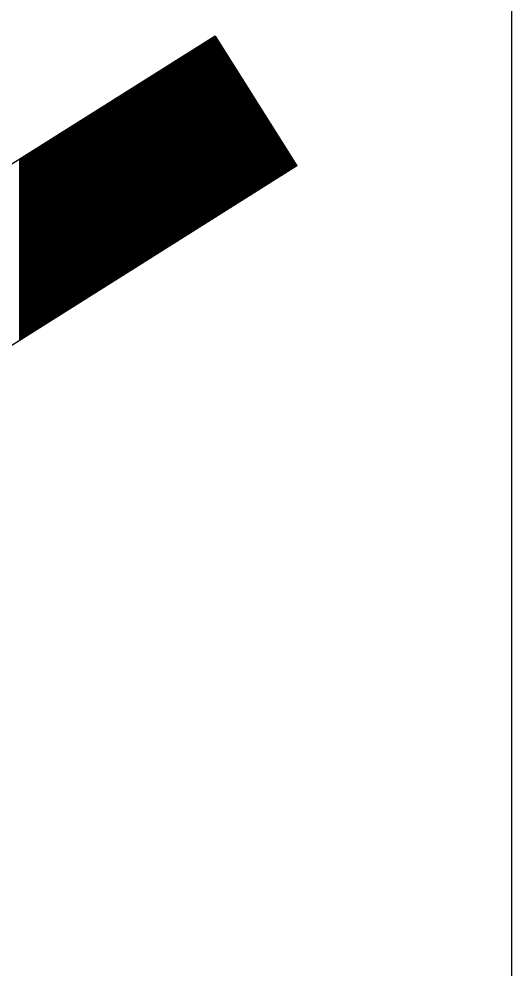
# Model space of a CAD drawing. Extents: x 1398460 to 1408037, y 380768 to 383968.
# Drawn here: x 1402703.86 to 1402711.9, y 381232.96 to 381248.44 of the extents above; entities that cross this region are included whole.
import ezdxf

# ---------------------------------------------------------------- set-up
doc = ezdxf.new("R2010")
doc.units = 0
doc.layers.add('Default', color=7, linetype='Continuous')

msp = doc.modelspace()

# ---------------------------------------------------------------- linework, layer by layer
at = {"layer": 'Default'}
for p, q in [((1402707.061, 381248.163), (1402683.322, 381233.201)), ((1402707.05, 381248.156), (1402707.05, 381245.201)), ((1402707.06, 381248.162), (1402707.06, 381245.207)), ((1402707.061, 381248.163), (1402708.394, 381246.048)), ((1402706.8, 381247.998), (1402706.8, 381245.043)), ((1402706.81, 381248.004), (1402706.81, 381245.049)), ((1402706.82, 381248.011), (1402706.82, 381245.056)), ((1402706.83, 381248.017), (1402706.83, 381245.062)), ((1402706.84, 381248.023), (1402706.84, 381245.068)), ((1402706.85, 381248.03), (1402706.85, 381245.074)), ((1402706.86, 381248.036), (1402706.86, 381245.081)), ((1402706.87, 381248.042), (1402706.87, 381245.087)), ((1402706.88, 381248.048), (1402706.88, 381245.093)), ((1402706.89, 381248.055), (1402706.89, 381245.1)), ((1402706.9, 381248.061), (1402706.9, 381245.106)), ((1402706.91, 381248.067), (1402706.91, 381245.112)), ((1402706.92, 381248.074), (1402706.92, 381245.119)), ((1402706.93, 381248.08), (1402706.93, 381245.125)), ((1402706.94, 381248.086), (1402706.94, 381245.131)), ((1402706.95, 381248.093), (1402706.95, 381245.137)), ((1402706.96, 381248.099), (1402706.96, 381245.144)), ((1402706.97, 381248.105), (1402706.97, 381245.15)), ((1402706.98, 381248.111), (1402706.98, 381245.156)), ((1402706.99, 381248.118), (1402706.99, 381245.163)), ((1402707, 381248.124), (1402707, 381245.169)), ((1402707.01, 381248.13), (1402707.01, 381245.175)), ((1402707.02, 381248.137), (1402707.02, 381245.182)), ((1402707.03, 381248.143), (1402707.03, 381245.188)), ((1402707.04, 381248.149), (1402707.04, 381245.194)), ((1402707.07, 381248.149), (1402707.07, 381245.213)), ((1402707.08, 381248.133), (1402707.08, 381245.219)), ((1402707.09, 381248.117), (1402707.09, 381245.226)), ((1402707.1, 381248.101), (1402707.1, 381245.232)), ((1402707.11, 381248.085), (1402707.11, 381245.238)), ((1402707.12, 381248.069), (1402707.12, 381245.245)), ((1402707.13, 381248.053), (1402707.13, 381245.251)), ((1402707.14, 381248.038), (1402707.14, 381245.257)), ((1402707.15, 381248.022), (1402707.15, 381245.264)), ((1402707.16, 381248.006), (1402707.16, 381245.27)), ((1402706.55, 381247.84), (1402706.55, 381244.885)), ((1402706.56, 381247.847), (1402706.56, 381244.892)), ((1402706.57, 381247.853), (1402706.57, 381244.898)), ((1402706.58, 381247.859), (1402706.58, 381244.904)), ((1402706.59, 381247.866), (1402706.59, 381244.911)), ((1402706.6, 381247.872), (1402706.6, 381244.917)), ((1402706.61, 381247.878), (1402706.61, 381244.923)), ((1402706.62, 381247.885), (1402706.62, 381244.93)), ((1402706.63, 381247.891), (1402706.63, 381244.936)), ((1402706.64, 381247.897), (1402706.64, 381244.942)), ((1402706.65, 381247.903), (1402706.65, 381244.948)), ((1402706.66, 381247.91), (1402706.66, 381244.955)), ((1402706.67, 381247.916), (1402706.67, 381244.961)), ((1402706.68, 381247.922), (1402706.68, 381244.967)), ((1402706.69, 381247.929), (1402706.69, 381244.974)), ((1402706.7, 381247.935), (1402706.7, 381244.98)), ((1402706.71, 381247.941), (1402706.71, 381244.986)), ((1402706.72, 381247.948), (1402706.72, 381244.993)), ((1402706.73, 381247.954), (1402706.73, 381244.999)), ((1402706.74, 381247.96), (1402706.74, 381245.005)), ((1402706.75, 381247.967), (1402706.75, 381245.011)), ((1402706.76, 381247.973), (1402706.76, 381245.018)), ((1402706.77, 381247.979), (1402706.77, 381245.024)), ((1402706.78, 381247.985), (1402706.78, 381245.03)), ((1402706.79, 381247.992), (1402706.79, 381245.037)), ((1402707.17, 381247.99), (1402707.17, 381245.276)), ((1402707.18, 381247.974), (1402707.18, 381245.282)), ((1402707.19, 381247.958), (1402707.19, 381245.289)), ((1402707.2, 381247.942), (1402707.2, 381245.295)), ((1402707.21, 381247.926), (1402707.21, 381245.301)), ((1402707.22, 381247.911), (1402707.22, 381245.308)), ((1402707.23, 381247.895), (1402707.23, 381245.314)), ((1402707.24, 381247.879), (1402707.24, 381245.32)), ((1402707.25, 381247.863), (1402707.25, 381245.327)), ((1402707.26, 381247.847), (1402707.26, 381245.333)), ((1402706.31, 381247.689), (1402706.31, 381244.734)), ((1402706.32, 381247.696), (1402706.32, 381244.74)), ((1402706.33, 381247.702), (1402706.33, 381244.747)), ((1402706.34, 381247.708), (1402706.34, 381244.753)), ((1402706.35, 381247.714), (1402706.35, 381244.759)), ((1402706.36, 381247.721), (1402706.36, 381244.766)), ((1402706.37, 381247.727), (1402706.37, 381244.772)), ((1402706.38, 381247.733), (1402706.38, 381244.778)), ((1402706.39, 381247.74), (1402706.39, 381244.785)), ((1402706.4, 381247.746), (1402706.4, 381244.791)), ((1402706.41, 381247.752), (1402706.41, 381244.797)), ((1402706.42, 381247.759), (1402706.42, 381244.803)), ((1402706.43, 381247.765), (1402706.43, 381244.81)), ((1402706.44, 381247.771), (1402706.44, 381244.816)), ((1402706.45, 381247.777), (1402706.45, 381244.822)), ((1402706.46, 381247.784), (1402706.46, 381244.829)), ((1402706.47, 381247.79), (1402706.47, 381244.835)), ((1402706.48, 381247.796), (1402706.48, 381244.841)), ((1402706.49, 381247.803), (1402706.49, 381244.848)), ((1402706.5, 381247.809), (1402706.5, 381244.854)), ((1402706.51, 381247.815), (1402706.51, 381244.86)), ((1402706.52, 381247.822), (1402706.52, 381244.866)), ((1402706.53, 381247.828), (1402706.53, 381244.873)), ((1402706.54, 381247.834), (1402706.54, 381244.879)), ((1402707.27, 381247.831), (1402707.27, 381245.339)), ((1402707.28, 381247.815), (1402707.28, 381245.345)), ((1402707.29, 381247.8), (1402707.29, 381245.352)), ((1402707.3, 381247.784), (1402707.3, 381245.358)), ((1402707.31, 381247.768), (1402707.31, 381245.364)), ((1402707.32, 381247.752), (1402707.32, 381245.371)), ((1402707.33, 381247.736), (1402707.33, 381245.377)), ((1402707.34, 381247.72), (1402707.34, 381245.383)), ((1402707.35, 381247.704), (1402707.35, 381245.39)), ((1402707.36, 381247.688), (1402707.36, 381245.396)), ((1402706.06, 381247.532), (1402706.06, 381244.577)), ((1402706.07, 381247.538), (1402706.07, 381244.583)), ((1402706.08, 381247.544), (1402706.08, 381244.589)), ((1402706.09, 381247.551), (1402706.09, 381244.595)), ((1402706.1, 381247.557), (1402706.1, 381244.602)), ((1402706.11, 381247.563), (1402706.11, 381244.608)), ((1402706.12, 381247.569), (1402706.12, 381244.614)), ((1402706.13, 381247.576), (1402706.13, 381244.621)), ((1402706.14, 381247.582), (1402706.14, 381244.627)), ((1402706.15, 381247.588), (1402706.15, 381244.633)), ((1402706.16, 381247.595), (1402706.16, 381244.64)), ((1402706.17, 381247.601), (1402706.17, 381244.646)), ((1402706.18, 381247.607), (1402706.18, 381244.652)), ((1402706.19, 381247.614), (1402706.19, 381244.659)), ((1402706.2, 381247.62), (1402706.2, 381244.665)), ((1402706.21, 381247.626), (1402706.21, 381244.671)), ((1402706.22, 381247.632), (1402706.22, 381244.677)), ((1402706.23, 381247.639), (1402706.23, 381244.684)), ((1402706.24, 381247.645), (1402706.24, 381244.69)), ((1402706.25, 381247.651), (1402706.25, 381244.696)), ((1402706.26, 381247.658), (1402706.26, 381244.703)), ((1402706.27, 381247.664), (1402706.27, 381244.709)), ((1402706.28, 381247.67), (1402706.28, 381244.715)), ((1402706.29, 381247.677), (1402706.29, 381244.722)), ((1402706.3, 381247.683), (1402706.3, 381244.728)), ((1402707.37, 381247.673), (1402707.37, 381245.402)), ((1402707.38, 381247.657), (1402707.38, 381245.408)), ((1402707.39, 381247.641), (1402707.39, 381245.415)), ((1402707.4, 381247.625), (1402707.4, 381245.421)), ((1402707.41, 381247.609), (1402707.41, 381245.427)), ((1402707.42, 381247.593), (1402707.42, 381245.434)), ((1402707.43, 381247.577), (1402707.43, 381245.44)), ((1402707.44, 381247.561), (1402707.44, 381245.446)), ((1402707.45, 381247.546), (1402707.45, 381245.453)), ((1402705.82, 381247.38), (1402705.82, 381244.425)), ((1402705.83, 381247.387), (1402705.83, 381244.432)), ((1402705.84, 381247.393), (1402705.84, 381244.438)), ((1402705.85, 381247.399), (1402705.85, 381244.444)), ((1402705.86, 381247.406), (1402705.86, 381244.451)), ((1402705.87, 381247.412), (1402705.87, 381244.457)), ((1402705.88, 381247.418), (1402705.88, 381244.463)), ((1402705.89, 381247.425), (1402705.89, 381244.469)), ((1402705.9, 381247.431), (1402705.9, 381244.476)), ((1402705.91, 381247.437), (1402705.91, 381244.482)), ((1402705.92, 381247.443), (1402705.92, 381244.488)), ((1402705.93, 381247.45), (1402705.93, 381244.495)), ((1402705.94, 381247.456), (1402705.94, 381244.501)), ((1402705.95, 381247.462), (1402705.95, 381244.507)), ((1402705.96, 381247.469), (1402705.96, 381244.514)), ((1402705.97, 381247.475), (1402705.97, 381244.52)), ((1402705.98, 381247.481), (1402705.98, 381244.526)), ((1402705.99, 381247.488), (1402705.99, 381244.532)), ((1402706, 381247.494), (1402706, 381244.539)), ((1402706.01, 381247.5), (1402706.01, 381244.545)), ((1402706.02, 381247.506), (1402706.02, 381244.551)), ((1402706.03, 381247.513), (1402706.03, 381244.558)), ((1402706.04, 381247.519), (1402706.04, 381244.564)), ((1402706.05, 381247.525), (1402706.05, 381244.57)), ((1402707.46, 381247.53), (1402707.46, 381245.459)), ((1402707.47, 381247.514), (1402707.47, 381245.465)), ((1402707.48, 381247.498), (1402707.48, 381245.472)), ((1402707.49, 381247.482), (1402707.49, 381245.478)), ((1402707.5, 381247.466), (1402707.5, 381245.484)), ((1402707.51, 381247.45), (1402707.51, 381245.49)), ((1402707.52, 381247.435), (1402707.52, 381245.497)), ((1402707.53, 381247.419), (1402707.53, 381245.503)), ((1402707.54, 381247.403), (1402707.54, 381245.509)), ((1402707.55, 381247.387), (1402707.55, 381245.516)), ((1402705.57, 381247.223), (1402705.57, 381244.268)), ((1402705.58, 381247.229), (1402705.58, 381244.274)), ((1402705.59, 381247.235), (1402705.59, 381244.28)), ((1402705.6, 381247.242), (1402705.6, 381244.287)), ((1402705.61, 381247.248), (1402705.61, 381244.293)), ((1402705.62, 381247.254), (1402705.62, 381244.299)), ((1402705.63, 381247.261), (1402705.63, 381244.306)), ((1402705.64, 381247.267), (1402705.64, 381244.312)), ((1402705.65, 381247.273), (1402705.65, 381244.318)), ((1402705.66, 381247.28), (1402705.66, 381244.324)), ((1402705.67, 381247.286), (1402705.67, 381244.331)), ((1402705.68, 381247.292), (1402705.68, 381244.337)), ((1402705.69, 381247.298), (1402705.69, 381244.343)), ((1402705.7, 381247.305), (1402705.7, 381244.35)), ((1402705.71, 381247.311), (1402705.71, 381244.356)), ((1402705.72, 381247.317), (1402705.72, 381244.362)), ((1402705.73, 381247.324), (1402705.73, 381244.369)), ((1402705.74, 381247.33), (1402705.74, 381244.375)), ((1402705.75, 381247.336), (1402705.75, 381244.381)), ((1402705.76, 381247.343), (1402705.76, 381244.387)), ((1402705.77, 381247.349), (1402705.77, 381244.394)), ((1402705.78, 381247.355), (1402705.78, 381244.4)), ((1402705.79, 381247.361), (1402705.79, 381244.406)), ((1402705.8, 381247.368), (1402705.8, 381244.413)), ((1402705.81, 381247.374), (1402705.81, 381244.419)), ((1402707.56, 381247.371), (1402707.56, 381245.522)), ((1402707.57, 381247.355), (1402707.57, 381245.528)), ((1402707.58, 381247.339), (1402707.58, 381245.535)), ((1402707.59, 381247.323), (1402707.59, 381245.541)), ((1402707.6, 381247.308), (1402707.6, 381245.547)), ((1402707.61, 381247.292), (1402707.61, 381245.553)), ((1402707.62, 381247.276), (1402707.62, 381245.56)), ((1402707.63, 381247.26), (1402707.63, 381245.566)), ((1402707.64, 381247.244), (1402707.64, 381245.572)), ((1402707.65, 381247.228), (1402707.65, 381245.579)), ((1402705.33, 381247.072), (1402705.33, 381244.116)), ((1402705.34, 381247.078), (1402705.34, 381244.123)), ((1402705.35, 381247.084), (1402705.35, 381244.129)), ((1402705.36, 381247.09), (1402705.36, 381244.135)), ((1402705.37, 381247.097), (1402705.37, 381244.142)), ((1402705.38, 381247.103), (1402705.38, 381244.148)), ((1402705.39, 381247.109), (1402705.39, 381244.154)), ((1402705.4, 381247.116), (1402705.4, 381244.161)), ((1402705.41, 381247.122), (1402705.41, 381244.167)), ((1402705.42, 381247.128), (1402705.42, 381244.173)), ((1402705.43, 381247.135), (1402705.43, 381244.18)), ((1402705.44, 381247.141), (1402705.44, 381244.186)), ((1402705.45, 381247.147), (1402705.45, 381244.192)), ((1402705.46, 381247.154), (1402705.46, 381244.198)), ((1402705.47, 381247.16), (1402705.47, 381244.205)), ((1402705.48, 381247.166), (1402705.48, 381244.211)), ((1402705.49, 381247.172), (1402705.49, 381244.217)), ((1402705.5, 381247.179), (1402705.5, 381244.224)), ((1402705.51, 381247.185), (1402705.51, 381244.23)), ((1402705.52, 381247.191), (1402705.52, 381244.236)), ((1402705.53, 381247.198), (1402705.53, 381244.243)), ((1402705.54, 381247.204), (1402705.54, 381244.249)), ((1402705.55, 381247.21), (1402705.55, 381244.255)), ((1402705.56, 381247.217), (1402705.56, 381244.261)), ((1402707.66, 381247.212), (1402707.66, 381245.585)), ((1402707.67, 381247.197), (1402707.67, 381245.591)), ((1402707.68, 381247.181), (1402707.68, 381245.598)), ((1402707.69, 381247.165), (1402707.69, 381245.604)), ((1402707.7, 381247.149), (1402707.7, 381245.61)), ((1402707.71, 381247.133), (1402707.71, 381245.616)), ((1402707.72, 381247.117), (1402707.72, 381245.623)), ((1402707.73, 381247.101), (1402707.73, 381245.629)), ((1402707.74, 381247.085), (1402707.74, 381245.635)), ((1402707.75, 381247.07), (1402707.75, 381245.642)), ((1402705.08, 381246.914), (1402705.08, 381243.959)), ((1402705.09, 381246.92), (1402705.09, 381243.965)), ((1402705.1, 381246.927), (1402705.1, 381243.972)), ((1402705.11, 381246.933), (1402705.11, 381243.978)), ((1402705.12, 381246.939), (1402705.12, 381243.984)), ((1402705.13, 381246.946), (1402705.13, 381243.99)), ((1402705.14, 381246.952), (1402705.14, 381243.997)), ((1402705.15, 381246.958), (1402705.15, 381244.003)), ((1402705.16, 381246.964), (1402705.16, 381244.009)), ((1402705.17, 381246.971), (1402705.17, 381244.016)), ((1402705.18, 381246.977), (1402705.18, 381244.022)), ((1402705.19, 381246.983), (1402705.19, 381244.028)), ((1402705.2, 381246.99), (1402705.2, 381244.035)), ((1402705.21, 381246.996), (1402705.21, 381244.041)), ((1402705.22, 381247.002), (1402705.22, 381244.047)), ((1402705.23, 381247.009), (1402705.23, 381244.053)), ((1402705.24, 381247.015), (1402705.24, 381244.06)), ((1402705.25, 381247.021), (1402705.25, 381244.066)), ((1402705.26, 381247.027), (1402705.26, 381244.072)), ((1402705.27, 381247.034), (1402705.27, 381244.079)), ((1402705.28, 381247.04), (1402705.28, 381244.085)), ((1402705.29, 381247.046), (1402705.29, 381244.091)), ((1402705.3, 381247.053), (1402705.3, 381244.098)), ((1402705.31, 381247.059), (1402705.31, 381244.104)), ((1402705.32, 381247.065), (1402705.32, 381244.11)), ((1402707.76, 381247.054), (1402707.76, 381245.648)), ((1402707.77, 381247.038), (1402707.77, 381245.654)), ((1402707.78, 381247.022), (1402707.78, 381245.661)), ((1402707.79, 381247.006), (1402707.79, 381245.667)), ((1402707.8, 381246.99), (1402707.8, 381245.673)), ((1402707.81, 381246.974), (1402707.81, 381245.679)), ((1402707.82, 381246.959), (1402707.82, 381245.686)), ((1402707.83, 381246.943), (1402707.83, 381245.692)), ((1402707.84, 381246.927), (1402707.84, 381245.698)), ((1402704.84, 381246.763), (1402704.84, 381243.808)), ((1402704.85, 381246.769), (1402704.85, 381243.814)), ((1402704.86, 381246.775), (1402704.86, 381243.82)), ((1402704.87, 381246.782), (1402704.87, 381243.827)), ((1402704.88, 381246.788), (1402704.88, 381243.833)), ((1402704.89, 381246.794), (1402704.89, 381243.839)), ((1402704.9, 381246.801), (1402704.9, 381243.845)), ((1402704.91, 381246.807), (1402704.91, 381243.852)), ((1402704.92, 381246.813), (1402704.92, 381243.858)), ((1402704.93, 381246.819), (1402704.93, 381243.864)), ((1402704.94, 381246.826), (1402704.94, 381243.871)), ((1402704.95, 381246.832), (1402704.95, 381243.877)), ((1402704.96, 381246.838), (1402704.96, 381243.883)), ((1402704.97, 381246.845), (1402704.97, 381243.89)), ((1402704.98, 381246.851), (1402704.98, 381243.896)), ((1402704.99, 381246.857), (1402704.99, 381243.902)), ((1402705, 381246.864), (1402705, 381243.909)), ((1402705.01, 381246.87), (1402705.01, 381243.915)), ((1402705.02, 381246.876), (1402705.02, 381243.921)), ((1402705.03, 381246.883), (1402705.03, 381243.927)), ((1402705.04, 381246.889), (1402705.04, 381243.934)), ((1402705.05, 381246.895), (1402705.05, 381243.94)), ((1402705.06, 381246.901), (1402705.06, 381243.946)), ((1402705.07, 381246.908), (1402705.07, 381243.953)), ((1402707.85, 381246.911), (1402707.85, 381245.705)), ((1402707.86, 381246.895), (1402707.86, 381245.711)), ((1402707.87, 381246.879), (1402707.87, 381245.717)), ((1402707.88, 381246.863), (1402707.88, 381245.724)), ((1402707.89, 381246.847), (1402707.89, 381245.73)), ((1402707.9, 381246.832), (1402707.9, 381245.736)), ((1402707.91, 381246.816), (1402707.91, 381245.743)), ((1402707.92, 381246.8), (1402707.92, 381245.749)), ((1402707.93, 381246.784), (1402707.93, 381245.755)), ((1402707.94, 381246.768), (1402707.94, 381245.761)), ((1402704.59, 381246.605), (1402704.59, 381243.65)), ((1402704.6, 381246.612), (1402704.6, 381243.656)), ((1402704.61, 381246.618), (1402704.61, 381243.663)), ((1402704.62, 381246.624), (1402704.62, 381243.669)), ((1402704.63, 381246.63), (1402704.63, 381243.675)), ((1402704.64, 381246.637), (1402704.64, 381243.682)), ((1402704.65, 381246.643), (1402704.65, 381243.688)), ((1402704.66, 381246.649), (1402704.66, 381243.694)), ((1402704.67, 381246.656), (1402704.67, 381243.701)), ((1402704.68, 381246.662), (1402704.68, 381243.707)), ((1402704.69, 381246.668), (1402704.69, 381243.713)), ((1402704.7, 381246.675), (1402704.7, 381243.719)), ((1402704.71, 381246.681), (1402704.71, 381243.726)), ((1402704.72, 381246.687), (1402704.72, 381243.732)), ((1402704.73, 381246.693), (1402704.73, 381243.738)), ((1402704.74, 381246.7), (1402704.74, 381243.745)), ((1402704.75, 381246.706), (1402704.75, 381243.751)), ((1402704.76, 381246.712), (1402704.76, 381243.757)), ((1402704.77, 381246.719), (1402704.77, 381243.764)), ((1402704.78, 381246.725), (1402704.78, 381243.77)), ((1402704.79, 381246.731), (1402704.79, 381243.776)), ((1402704.8, 381246.738), (1402704.8, 381243.782)), ((1402704.81, 381246.744), (1402704.81, 381243.789)), ((1402704.82, 381246.75), (1402704.82, 381243.795)), ((1402704.83, 381246.756), (1402704.83, 381243.801)), ((1402707.95, 381246.752), (1402707.95, 381245.768)), ((1402707.96, 381246.736), (1402707.96, 381245.774)), ((1402707.97, 381246.721), (1402707.97, 381245.78)), ((1402707.98, 381246.705), (1402707.98, 381245.787)), ((1402707.99, 381246.689), (1402707.99, 381245.793)), ((1402708, 381246.673), (1402708, 381245.799)), ((1402708.01, 381246.657), (1402708.01, 381245.806)), ((1402708.02, 381246.641), (1402708.02, 381245.812)), ((1402708.03, 381246.625), (1402708.03, 381245.818)), ((1402708.04, 381246.609), (1402708.04, 381245.824)), ((1402704.34, 381246.448), (1402704.34, 381243.493)), ((1402704.35, 381246.454), (1402704.35, 381243.499)), ((1402704.36, 381246.46), (1402704.36, 381243.505)), ((1402704.37, 381246.467), (1402704.37, 381243.511)), ((1402704.38, 381246.473), (1402704.38, 381243.518)), ((1402704.39, 381246.479), (1402704.39, 381243.524)), ((1402704.4, 381246.485), (1402704.4, 381243.53)), ((1402704.41, 381246.492), (1402704.41, 381243.537)), ((1402704.42, 381246.498), (1402704.42, 381243.543)), ((1402704.43, 381246.504), (1402704.43, 381243.549)), ((1402704.44, 381246.511), (1402704.44, 381243.556)), ((1402704.45, 381246.517), (1402704.45, 381243.562)), ((1402704.46, 381246.523), (1402704.46, 381243.568)), ((1402704.47, 381246.53), (1402704.47, 381243.574)), ((1402704.48, 381246.536), (1402704.48, 381243.581)), ((1402704.49, 381246.542), (1402704.49, 381243.587)), ((1402704.5, 381246.548), (1402704.5, 381243.593)), ((1402704.51, 381246.555), (1402704.51, 381243.6)), ((1402704.52, 381246.561), (1402704.52, 381243.606)), ((1402704.53, 381246.567), (1402704.53, 381243.612)), ((1402704.54, 381246.574), (1402704.54, 381243.619)), ((1402704.55, 381246.58), (1402704.55, 381243.625)), ((1402704.56, 381246.586), (1402704.56, 381243.631)), ((1402704.57, 381246.593), (1402704.57, 381243.638)), ((1402704.58, 381246.599), (1402704.58, 381243.644)), ((1402708.05, 381246.594), (1402708.05, 381245.831)), ((1402708.06, 381246.578), (1402708.06, 381245.837)), ((1402708.07, 381246.562), (1402708.07, 381245.843)), ((1402708.08, 381246.546), (1402708.08, 381245.85)), ((1402708.09, 381246.53), (1402708.09, 381245.856)), ((1402708.1, 381246.514), (1402708.1, 381245.862)), ((1402708.11, 381246.498), (1402708.11, 381245.869)), ((1402708.12, 381246.483), (1402708.12, 381245.875)), ((1402708.13, 381246.467), (1402708.13, 381245.881)), ((1402708.14, 381246.451), (1402708.14, 381245.887)), ((1402704.1, 381246.296), (1402704.1, 381243.341)), ((1402704.11, 381246.303), (1402704.11, 381243.348)), ((1402704.12, 381246.309), (1402704.12, 381243.354)), ((1402704.13, 381246.315), (1402704.13, 381243.36)), ((1402704.14, 381246.322), (1402704.14, 381243.367)), ((1402704.15, 381246.328), (1402704.15, 381243.373)), ((1402704.16, 381246.334), (1402704.16, 381243.379)), ((1402704.17, 381246.341), (1402704.17, 381243.385)), ((1402704.18, 381246.347), (1402704.18, 381243.392)), ((1402704.19, 381246.353), (1402704.19, 381243.398)), ((1402704.2, 381246.359), (1402704.2, 381243.404)), ((1402704.21, 381246.366), (1402704.21, 381243.411)), ((1402704.22, 381246.372), (1402704.22, 381243.417)), ((1402704.23, 381246.378), (1402704.23, 381243.423)), ((1402704.24, 381246.385), (1402704.24, 381243.43)), ((1402704.25, 381246.391), (1402704.25, 381243.436)), ((1402704.26, 381246.397), (1402704.26, 381243.442)), ((1402704.27, 381246.404), (1402704.27, 381243.448)), ((1402704.28, 381246.41), (1402704.28, 381243.455)), ((1402704.29, 381246.416), (1402704.29, 381243.461)), ((1402704.3, 381246.422), (1402704.3, 381243.467)), ((1402704.31, 381246.429), (1402704.31, 381243.474)), ((1402704.32, 381246.435), (1402704.32, 381243.48)), ((1402704.33, 381246.441), (1402704.33, 381243.486)), ((1402708.15, 381246.435), (1402708.15, 381245.894)), ((1402708.16, 381246.419), (1402708.16, 381245.9)), ((1402708.17, 381246.403), (1402708.17, 381245.906)), ((1402708.18, 381246.387), (1402708.18, 381245.913)), ((1402708.19, 381246.371), (1402708.19, 381245.919)), ((1402708.2, 381246.356), (1402708.2, 381245.925)), ((1402708.21, 381246.34), (1402708.21, 381245.932)), ((1402708.22, 381246.324), (1402708.22, 381245.938)), ((1402708.23, 381246.308), (1402708.23, 381245.944)), ((1402703.87, 381246.151), (1402703.87, 381243.196)), ((1402703.88, 381246.158), (1402703.88, 381243.203)), ((1402703.89, 381246.164), (1402703.89, 381243.209)), ((1402703.9, 381246.17), (1402703.9, 381243.215)), ((1402703.91, 381246.177), (1402703.91, 381243.222)), ((1402703.92, 381246.183), (1402703.92, 381243.228)), ((1402703.93, 381246.189), (1402703.93, 381243.234)), ((1402703.94, 381246.196), (1402703.94, 381243.24)), ((1402703.95, 381246.202), (1402703.95, 381243.247)), ((1402703.96, 381246.208), (1402703.96, 381243.253)), ((1402703.97, 381246.214), (1402703.97, 381243.259)), ((1402703.98, 381246.221), (1402703.98, 381243.266)), ((1402703.99, 381246.227), (1402703.99, 381243.272)), ((1402704, 381246.233), (1402704, 381243.278)), ((1402704.01, 381246.24), (1402704.01, 381243.285)), ((1402704.02, 381246.246), (1402704.02, 381243.291)), ((1402704.03, 381246.252), (1402704.03, 381243.297)), ((1402704.04, 381246.259), (1402704.04, 381243.303)), ((1402704.05, 381246.265), (1402704.05, 381243.31)), ((1402704.06, 381246.271), (1402704.06, 381243.316)), ((1402704.07, 381246.277), (1402704.07, 381243.322)), ((1402704.08, 381246.284), (1402704.08, 381243.329)), ((1402704.09, 381246.29), (1402704.09, 381243.335)), ((1402708.24, 381246.292), (1402708.24, 381245.95)), ((1402708.25, 381246.276), (1402708.25, 381245.957)), ((1402708.26, 381246.26), (1402708.26, 381245.963)), ((1402708.27, 381246.245), (1402708.27, 381245.969)), ((1402708.28, 381246.229), (1402708.28, 381245.976)), ((1402708.29, 381246.213), (1402708.29, 381245.982)), ((1402708.3, 381246.197), (1402708.3, 381245.988)), ((1402708.31, 381246.181), (1402708.31, 381245.995)), ((1402708.32, 381246.165), (1402708.32, 381246.001)), ((1402708.33, 381246.149), (1402708.33, 381246.007)), ((1402708.394, 381246.048), (1402684.655, 381231.086)), ((1402708.34, 381246.133), (1402708.34, 381246.014)), ((1402708.35, 381246.118), (1402708.35, 381246.02)), ((1402708.36, 381246.102), (1402708.36, 381246.026)), ((1402708.37, 381246.086), (1402708.37, 381246.032)), ((1402708.38, 381246.07), (1402708.38, 381246.039)), ((1402708.39, 381246.054), (1402708.39, 381246.045))]:
    msp.add_line(p, q, dxfattribs=at)
msp.add_lwpolyline([(1402665.19, 381277.575), (1402665.19, 381218.705), (1402711.897, 381218.705), (1402711.897, 381277.575)], close=True, dxfattribs=at)

doc.saveas('drawing.dxf')
